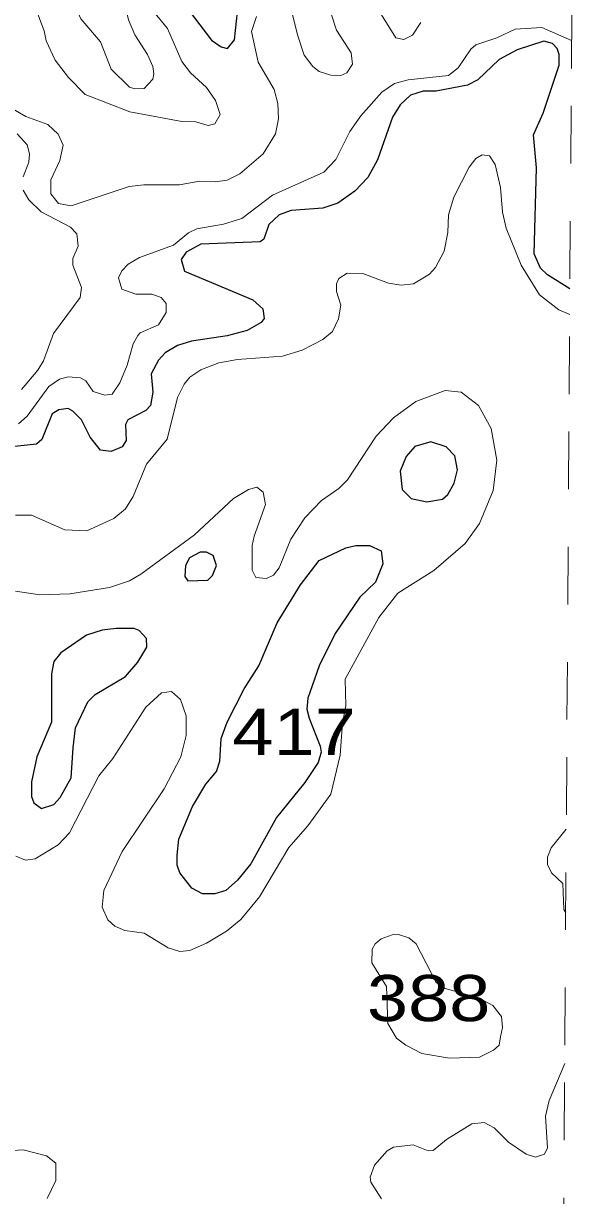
# Model space of a CAD drawing. Extents: x 577 to 602.9, y 7483.8 to 7511.6.
# Drawn here: x 601.886 to 602.863, y 7505.543 to 7507.577 of the extents above; entities that cross this region are included whole.
import ezdxf
from ezdxf.enums import TextEntityAlignment as Align

# ---------------------------------------------------------------- set-up
doc = ezdxf.new("R2010")
doc.units = 0
doc.header["$LTSCALE"] = 0.032
doc.linetypes.add('SHORT_DASHED', pattern=[2.7, 1.5, -1.2])
for name, color, linetype, lineweight in [('1', 7, 'Continuous', 25), ('2', 7, 'Continuous', 13), ('62', 7, 'SHORT_DASHED', 13)]:
    doc.layers.add(name, color=color, linetype=linetype, lineweight=lineweight)
doc.layers.add('61', color=7, linetype='Continuous')

msp = doc.modelspace()

# ---------------------------------------------------------------- linework, layer by layer
at = {"layer": '1'}
for points in [[(602.1238, 7507.6645), (602.2121, 7507.5476), (602.2288, 7507.5365), (602.2399, 7507.5333), (602.2519, 7507.5484), (602.2574, 7507.5969)], [(602.834, 7507.1165), (602.795, 7507.1405), (602.783, 7507.1524), (602.7719, 7507.177), (602.7759, 7507.3265), (602.7711, 7507.3838), (602.7878, 7507.4212), (602.8156, 7507.5046), (602.8156, 7507.5229), (602.8117, 7507.5333), (602.8037, 7507.542), (602.7886, 7507.546), (602.7425, 7507.5309), (602.7115, 7507.5142), (602.6741, 7507.4792), (602.6566, 7507.4697), (602.6017, 7507.4593), (602.5795, 7507.4593), (602.5572, 7507.4522), (602.5397, 7507.4355), (602.5262, 7507.414), (602.5, 7507.34), (602.4833, 7507.3098), (602.461, 7507.286), (602.4316, 7507.2653), (602.4053, 7507.2565), (602.3505, 7507.2526), (602.3298, 7507.2446), (602.3115, 7507.2279), (602.3028, 7507.2025), (602.2964, 7507.1977), (602.1938, 7507.1937), (602.1684, 7507.1802), (602.1596, 7507.1675), (602.1652, 7507.1468), (602.2837, 7507.0975), (602.3012, 7507.0816), (602.3036, 7507.0649), (602.298, 7507.0578), (602.2741, 7507.0442), (602.2391, 7507.0347), (602.1771, 7507.0259), (602.1533, 7507.018), (602.1318, 7507.0053), (602.1199, 7506.9926), (602.1071, 7506.9687), (602.1103, 7506.9369), (602.1063, 7506.9138), (602.0984, 7506.9051), (602.0666, 7506.8892), (602.0626, 7506.8812), (602.0642, 7506.8534), (602.057, 7506.8423), (602.038, 7506.8343), (602.0197, 7506.8367), (602.0014, 7506.859), (601.9863, 7506.8892), (601.9712, 7506.9043), (601.9632, 7506.9091), (601.9473, 7506.9067), (601.9354, 7506.8995), (601.9179, 7506.855), (601.9083, 7506.847), (601.832, 7506.8391)]]:
    msp.add_lwpolyline(points, dxfattribs=at)
for points in [[(602.6342, 7506.8269), (602.6192, 7506.8423), (602.593, 7506.851), (602.5652, 7506.8431), (602.5501, 7506.8256), (602.5397, 7506.8001), (602.5429, 7506.7683), (602.5588, 7506.7524), (602.5858, 7506.7468), (602.6129, 7506.7516), (602.6224, 7506.7596), (602.6335, 7506.7794), (602.6391, 7506.8025)], [(602.1791, 7506.2184), (602.2021, 7506.257), (602.2205, 7506.2788), (602.2268, 7506.2972), (602.2288, 7506.3365), (602.2391, 7506.3644), (602.2686, 7506.4224), (602.294, 7506.4622), (602.3258, 7506.5369), (602.3664, 7506.6029), (602.399, 7506.6451), (602.4451, 7506.6673), (602.4626, 7506.6713), (602.4864, 7506.6713), (602.5063, 7506.6618), (602.5095, 7506.6395), (602.4968, 7506.6077), (602.4697, 7506.5814), (602.4268, 7506.5186), (602.399, 7506.4622), (602.3791, 7506.4065), (602.3775, 7506.3874), (602.3815, 7506.3715), (602.4006, 7506.323), (602.4022, 7506.3127), (602.3974, 7506.2944), (602.3743, 7506.2602), (602.325, 7506.199), (602.2805, 7506.1187), (602.2574, 7506.0908), (602.2368, 7506.0725), (602.2177, 7506.067), (602.1962, 7506.067), (602.1779, 7506.0765), (602.1572, 7506.1035), (602.1525, 7506.1163), (602.1525, 7506.1338), (602.1556, 7506.1616)], [(602.2151, 7506.6537), (602.2034, 7506.6594), (602.1922, 7506.6594), (602.1739, 7506.6498), (602.1668, 7506.6363), (602.166, 7506.6172), (602.1708, 7506.6101), (602.2057, 7506.6109), (602.2137, 7506.6188), (602.2209, 7506.6363)], [(601.9719, 7506.3199), (601.9759, 7506.3548), (601.9974, 7506.4001), (602.0101, 7506.4129), (602.0626, 7506.4439), (602.0841, 7506.4685), (602.1, 7506.4948), (602.0992, 7506.5099), (602.0865, 7506.5234), (602.0777, 7506.5274), (602.0467, 7506.5274), (602.0221, 7506.5242), (601.995, 7506.5154), (601.9505, 7506.4852), (601.9386, 7506.4701), (601.9346, 7506.4487), (601.9346, 7506.3644), (601.9091, 7506.3047), (601.8996, 7506.261), (601.8996, 7506.2355), (601.9036, 7506.2244), (601.9171, 7506.2149), (601.9386, 7506.222), (601.9497, 7506.234), (601.9688, 7506.2681)]]:
    msp.add_lwpolyline(points, close=True, dxfattribs=at)
at = {"layer": '2'}
for points in [[(602.3616, 7507.5571), (602.3727, 7507.5221), (602.3878, 7507.5023), (602.399, 7507.4935), (602.4189, 7507.4871), (602.4363, 7507.4864), (602.4467, 7507.4911), (602.457, 7507.5062), (602.4546, 7507.5261), (602.4292, 7507.5651), (602.4196, 7507.5937), (602.4196, 7507.6017), (602.4324, 7507.6303), (602.4332, 7507.6549), (602.422, 7507.6732), (602.4077, 7507.6875), (602.3974, 7507.6883), (602.3823, 7507.678), (602.356, 7507.6191), (602.3529, 7507.5921)], [(602.1008, 7507.5229), (602.1103, 7507.5023), (602.1119, 7507.4895), (602.1103, 7507.48), (602.0952, 7507.4641), (602.0793, 7507.4633), (602.0698, 7507.4665), (602.038, 7507.4975), (602.0197, 7507.5452), (601.9855, 7507.585), (601.9743, 7507.6096), (601.9759, 7507.6343), (601.9807, 7507.6446), (601.9958, 7507.6557), (602.0141, 7507.6589), (602.0308, 7507.6573), (602.0539, 7507.6414), (602.0682, 7507.5834), (602.0793, 7507.5571)], [(602.7139, 7505.8189), (602.717, 7505.8352), (602.7155, 7505.8539), (602.7003, 7505.8729), (602.6757, 7505.8865), (602.6176, 7505.9024), (602.6017, 7505.9127), (602.5675, 7505.9803), (602.5548, 7505.9906), (602.5365, 7505.9962), (602.5254, 7505.9954), (602.5063, 7505.989), (602.496, 7505.9803), (602.4912, 7505.9707), (602.4904, 7505.9469), (602.5159, 7505.9063), (602.5182, 7505.8419), (602.5334, 7505.8165), (602.5496, 7505.804), (602.5774, 7505.7899), (602.6253, 7505.7819), (602.6771, 7505.7835), (602.7014, 7505.7953), (602.7113, 7505.8044)]]:
    msp.add_lwpolyline(points, close=True, dxfattribs=at)
for points in [[(602.1119, 7507.5969), (602.1358, 7507.5683), (602.1604, 7507.511), (602.1755, 7507.4911), (602.2034, 7507.4657), (602.2193, 7507.4434), (602.2272, 7507.4188), (602.2177, 7507.4029), (602.2065, 7507.3997), (602.1851, 7507.406), (602.1604, 7507.4068), (602.0706, 7507.4235), (601.9926, 7507.4538), (601.964, 7507.4832), (601.941, 7507.5134), (601.925, 7507.5468), (601.9219, 7507.5643), (601.906, 7507.6048)], [(602.4896, 7507.6199), (602.5318, 7507.5516), (602.5461, 7507.5492), (602.5612, 7507.5563), (602.5755, 7507.5786)], [(601.8678, 7507.4283), (601.8901, 7507.4156), (601.9282, 7507.4013), (601.9457, 7507.3846), (601.9545, 7507.3655), (601.9489, 7507.3392), (601.933, 7507.3058), (601.933, 7507.2812), (601.9465, 7507.2645), (601.9688, 7507.2605), (602.069, 7507.2939), (602.0944, 7507.2971), (602.1564, 7507.2971), (602.1914, 7507.3035), (602.2185, 7507.3019), (602.2391, 7507.3051), (602.2614, 7507.3162), (602.302, 7507.3504), (602.3234, 7507.3854), (602.3282, 7507.4116), (602.3274, 7507.4378), (602.321, 7507.4625), (602.2932, 7507.5094), (602.2813, 7507.5627), (602.29, 7507.5889)], [(601.8773, 7506.882), (601.8924, 7506.8955), (601.9298, 7506.9472), (601.9481, 7506.9599), (601.9632, 7506.9639), (601.9847, 7506.9623), (601.9942, 7506.9568), (602.007, 7506.9385), (602.0268, 7506.9321), (602.0396, 7506.9337), (602.0531, 7506.9536), (602.0658, 7506.9838), (602.0761, 7507.0212), (602.0841, 7507.0355), (602.0881, 7507.0403), (602.1199, 7507.0538), (602.1334, 7507.0752), (602.1334, 7507.0912), (602.1246, 7507.1015), (602.1087, 7507.1071), (602.0809, 7507.1071), (602.0563, 7507.1158), (602.0507, 7507.1357), (602.0563, 7507.1476), (602.0674, 7507.1595), (602.0873, 7507.1707), (602.1461, 7507.1921), (602.1723, 7507.2136), (602.1867, 7507.2208), (602.2328, 7507.2287), (602.2646, 7507.2383), (602.3179, 7507.2788), (602.4069, 7507.3186), (602.4276, 7507.3408), (602.4522, 7507.3893), (602.4713, 7507.4164), (602.5079, 7507.4577), (602.5294, 7507.4728), (602.5532, 7507.4792), (602.6232, 7507.4864), (602.6399, 7507.4999), (602.6622, 7507.5325), (602.6709, 7507.5396), (602.7075, 7507.5516), (602.7393, 7507.5667), (602.7854, 7507.5698), (602.8369, 7507.5474)], [(601.875, 7507.3854), (601.8924, 7507.3663), (601.8964, 7507.3504), (601.8948, 7507.3361), (601.8853, 7507.3106)], [(601.8718, 7506.7238), (601.8996, 7506.7238), (601.9576, 7506.6983), (601.9958, 7506.6967), (602.0427, 7506.7182), (602.0626, 7506.7349), (602.0761, 7506.7564), (602.0992, 7506.812), (602.135, 7506.8558), (602.1533, 7506.9281), (602.1644, 7506.9512), (602.1747, 7506.9631), (602.1938, 7506.9759), (602.2248, 7506.9878), (602.2574, 7506.9941), (602.3354, 7506.9997), (602.3696, 7507.01), (602.4053, 7507.0283), (602.422, 7507.0426), (602.4324, 7507.0641), (602.4363, 7507.088), (602.4292, 7507.1118), (602.4292, 7507.1253), (602.4332, 7507.1341), (602.4475, 7507.1436), (602.4745, 7507.1428), (602.519, 7507.1261), (602.5413, 7507.123), (602.5628, 7507.1253), (602.5906, 7507.142), (602.6009, 7507.1532), (602.6161, 7507.1818), (602.6224, 7507.2144), (602.6232, 7507.2446), (602.6328, 7507.2756), (602.659, 7507.3273), (602.6709, 7507.3424), (602.6821, 7507.3488), (602.6948, 7507.3472), (602.7043, 7507.3321), (602.7139, 7507.2923), (602.717, 7507.2494), (602.7234, 7507.2216), (602.7496, 7507.1572), (602.7815, 7507.1063), (602.8148, 7507.08), (602.8337, 7507.072)], [(601.8853, 7507.2876), (601.8948, 7507.2709), (601.9163, 7507.2502), (601.9672, 7507.2232), (601.9783, 7507.212), (601.9807, 7507.1905), (601.9712, 7507.1691), (601.9712, 7507.1572), (601.9863, 7507.119), (601.9839, 7507.1015), (601.9378, 7507.0387), (601.9203, 7506.9918), (601.9107, 7506.9751), (601.8821, 7506.9417)], [(601.8726, 7506.1322), (601.8893, 7506.125), (601.906, 7506.1274), (601.9457, 7506.152), (601.9656, 7506.1727), (602.0165, 7506.2713), (602.0411, 7506.3015), (602.0984, 7506.3906), (602.1254, 7506.4153), (602.1429, 7506.4176), (602.158, 7506.4041), (602.1684, 7506.3755), (602.1684, 7506.3413), (602.1588, 7506.3047), (602.1302, 7506.2491), (602.057, 7506.1401), (602.0252, 7506.0725), (602.0221, 7506.0439), (602.0324, 7506.0216), (602.0443, 7506.0105), (602.0618, 7506.0034), (602.0952, 7505.9986), (602.1366, 7505.9731), (602.1572, 7505.9668), (602.1747, 7505.9684), (602.2034, 7505.9811), (602.2383, 7506.0018), (602.263, 7506.0224), (602.2956, 7506.0614), (602.3465, 7506.1473), (602.3791, 7506.1847), (602.4189, 7506.2395), (602.4355, 7506.3071), (602.4395, 7506.3636), (602.4451, 7506.393), (602.4443, 7506.4391), (602.5023, 7506.5465), (602.5357, 7506.5886), (602.5978, 7506.6276), (602.6526, 7506.6745), (602.6773, 7506.7095), (602.7011, 7506.7667), (602.7075, 7506.8192), (602.6972, 7506.8741), (602.6757, 7506.9138), (602.6455, 7506.9369), (602.6176, 7506.9401), (602.5668, 7506.921), (602.5278, 7506.8924), (602.4976, 7506.8606), (602.4483, 7506.785), (602.4332, 7506.7699), (602.4029, 7506.7492), (602.3743, 7506.719), (602.3497, 7506.6824), (602.3298, 7506.6323), (602.3195, 7506.6196), (602.3075, 7506.614), (602.2892, 7506.6156), (602.2829, 7506.6284), (602.2829, 7506.6713), (602.2861, 7506.6872), (602.3059, 7506.7421), (602.302, 7506.7635), (602.2908, 7506.7723), (602.2765, 7506.7683), (602.2503, 7506.7524), (602.1827, 7506.6896), (602.0896, 7506.6212), (602.0698, 7506.6101), (602.0348, 7506.5981), (601.9664, 7506.587), (601.9139, 7506.5854), (601.8718, 7506.5918)], [(602.8278, 7506.1791), (602.8013, 7506.1465), (602.795, 7506.1306), (602.795, 7506.1179), (602.8021, 7506.1035), (602.822, 7506.0845), (602.8236, 7506.0399), (602.8268, 7506.034)], [(602.8251, 7505.7726), (602.7982, 7505.7083), (602.7918, 7505.6813), (602.795, 7505.6264), (602.7902, 7505.6153), (602.7743, 7505.6097), (602.7584, 7505.6153), (602.7274, 7505.636), (602.7027, 7505.6606), (602.6852, 7505.6702), (602.6638, 7505.6678), (602.62, 7505.6408), (602.597, 7505.6217), (602.5882, 7505.6209), (602.562, 7505.6312), (602.5278, 7505.6272), (602.5167, 7505.6209), (602.4952, 7505.5962), (602.4872, 7505.5755), (602.4888, 7505.5668), (602.5071, 7505.5374)], [(601.9266, 7505.5382), (601.9417, 7505.5692), (601.9417, 7505.5994), (601.9258, 7505.6121), (601.8853, 7505.6225), (601.832, 7505.6193), (601.7088, 7505.5596), (601.6793, 7505.5286)]]:
    msp.add_lwpolyline(points, dxfattribs=at)
at = {"layer": '62'}
msp.add_lwpolyline([(602.7912, 7500.7206), (602.795, 7501.2855), (602.7988, 7501.8503), (602.8025, 7502.4151), (602.8063, 7502.98), (602.8101, 7503.5448), (602.8139, 7504.1096), (602.8177, 7504.6745), (602.8215, 7505.2393), (602.8253, 7505.8041), (602.829, 7506.369), (602.8328, 7506.9338), (602.8366, 7507.4986), (602.8404, 7508.0635), (602.8441, 7508.6283), (602.8479, 7509.1931), (602.8517, 7509.758), (602.8555, 7510.3228), (602.8592, 7510.8876), (602.863, 7511.4524)], dxfattribs=at)

# ---------------------------------------------------------------- texts
at = {"layer": '61', "width": 1.2}
for s, p in [('417', (602.3555, 7506.3078)), ('388', (602.5889, 7505.846))]:
    msp.add_text(s, height=0.08, dxfattribs=at).set_placement(p, align=Align.CENTER)

doc.saveas('drawing.dxf')
